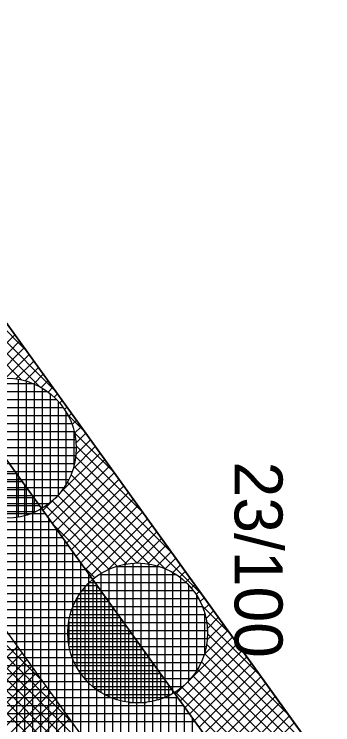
# Model space of a CAD drawing. Extents: x -565346 to -564154, y -1097386 to -1095620.
# Drawn here: x -564256.4 to -564248.42, y -1096149.79 to -1096132.03 of the extents above; entities that cross this region are included whole.
import ezdxf

# ---------------------------------------------------------------- set-up
doc = ezdxf.new("R2010")
doc.units = 0
for name, color, linetype in [('Vrstva 13', 7, 'Continuous'), ('Vrstva 40', 7, 'Continuous'), ('Vrstva 41', 7, 'Continuous'), ('Vrstva 42', 7, 'Continuous'), ('Vrstva 43', 7, 'Continuous'), ('Vrstva 44', 7, 'Continuous')]:
    doc.layers.add(name, color=color, linetype=linetype)

msp = doc.modelspace()

# ---------------------------------------------------------------- linework, layer by layer
at = {"layer": 'Vrstva 13'}
msp.add_line((-564276.21, -1096112.52), (-564239.15, -1096163.95), dxfattribs=at)
at = {"layer": 'Vrstva 41'}
msp.add_lwpolyline([(-564317.9, -1095918.68), (-564319.837, -1095918.359), (-564322.792, -1095953.471), (-564316.779, -1095990.732), (-564317.708, -1096006.365), (-564312.296, -1096047.478), (-564277.924, -1096113.563), (-564240.773, -1096165.119), (-564207.452, -1096208.029), (-564205.9, -1096206.84), (-564239.15, -1096163.95), (-564276.21, -1096112.52), (-564310.36, -1096046.86), (-564315.7, -1096006.29), (-564314.77, -1095990.63), (-564320.6, -1095954.5), (-564320.51, -1095950.21)], close=True, dxfattribs=at)
at = {"layer": 'Vrstva 42'}
for p, q in [((-564258.181, -1096138.347), (-564256.098, -1096140.431)), ((-564258.217, -1096138.595), (-564255.368, -1096141.443)), ((-564258.282, -1096138.812), (-564255.754, -1096141.34)), ((-564258.368, -1096139.01), (-564256.21, -1096141.168)), ((-564264.491, -1096139.9), (-564255.674, -1096148.717)), ((-564256.38, -1096140.039), (-564257.813, -1096141.472)), ((-564256.262, -1096140.203), (-564257.363, -1096141.304)), ((-564256.143, -1096140.367), (-564256.934, -1096141.158)), ((-564256.025, -1096140.532), (-564256.618, -1096141.125)), ((-564255.906, -1096140.696), (-564256.353, -1096141.143)), ((-564263.761, -1096140.913), (-564254.944, -1096149.729)), ((-564255.788, -1096140.861), (-564256.119, -1096141.192)), ((-564255.67, -1096141.025), (-564255.909, -1096141.265)), ((-564255.551, -1096141.189), (-564255.719, -1096141.358)), ((-564255.433, -1096141.354), (-564255.55, -1096141.471)), ((-564255.314, -1096141.518), (-564255.397, -1096141.6)), ((-564255.196, -1096141.683), (-564255.259, -1096141.746)), ((-564255.077, -1096141.847), (-564255.138, -1096141.907)), ((-564263.031, -1096141.925), (-564254.215, -1096150.742)), ((-564255.06, -1096142.034), (-564254.639, -1096142.456)), ((-564254.959, -1096142.011), (-564255.034, -1096142.086)), ((-564254.84, -1096142.176), (-564254.949, -1096142.284)), ((-564254.722, -1096142.34), (-564254.884, -1096142.502)), ((-564254.888, -1096142.49), (-564253.909, -1096143.468)), ((-564254.603, -1096142.504), (-564254.851, -1096142.752)), ((-564254.485, -1096142.669), (-564254.853, -1096143.037)), ((-564254.367, -1096142.833), (-564254.923, -1096143.39)), ((-564254.847, -1096142.813), (-564253.18, -1096144.48)), ((-564262.301, -1096142.938), (-564253.485, -1096151.754)), ((-564254.248, -1096142.998), (-564255.288, -1096144.037)), ((-564254.858, -1096143.085), (-564252.45, -1096145.492)), ((-564254.13, -1096143.162), (-564255.563, -1096144.595)), ((-564254.011, -1096143.326), (-564255.444, -1096144.759)), ((-564254.905, -1096143.321), (-564251.721, -1096146.505)), ((-564253.893, -1096143.491), (-564255.326, -1096144.924)), ((-564254.975, -1096143.533), (-564252.627, -1096145.882)), ((-564253.774, -1096143.655), (-564255.207, -1096145.088)), ((-564253.656, -1096143.82), (-564255.089, -1096145.252)), ((-564255.066, -1096143.725), (-564253.022, -1096145.769)), ((-564261.572, -1096143.951), (-564252.756, -1096152.766)), ((-564255.175, -1096143.899), (-564253.329, -1096145.745)), ((-564253.537, -1096143.984), (-564254.97, -1096145.417)), ((-564255.303, -1096144.054), (-564253.587, -1096145.77)), ((-564253.419, -1096144.148), (-564254.852, -1096145.581)), ((-564255.431, -1096144.18), (-564255.681, -1096144.431)), ((-564255.606, -1096144.317), (-564254.024, -1096145.899)), ((-564255.447, -1096144.193), (-564253.817, -1096145.822)), ((-564253.3, -1096144.313), (-564254.733, -1096145.746)), ((-564253.182, -1096144.477), (-564254.615, -1096145.91)), ((-564253.064, -1096144.642), (-564254.496, -1096146.074)), ((-564255.439, -1096144.767), (-564254.208, -1096145.997)), ((-564252.945, -1096144.806), (-564254.053, -1096145.914)), ((-564260.842, -1096144.963), (-564252.026, -1096153.779)), ((-564252.827, -1096144.97), (-564253.633, -1096145.777)), ((-564252.708, -1096145.135), (-564253.318, -1096145.745)), ((-564252.59, -1096145.299), (-564253.055, -1096145.764)), ((-564252.471, -1096145.463), (-564252.822, -1096145.814)), ((-564252.353, -1096145.628), (-564252.612, -1096145.887)), ((-564254.709, -1096145.779), (-564254.376, -1096146.113)), ((-564252.234, -1096145.792), (-564252.424, -1096145.982)), ((-564260.112, -1096145.976), (-564251.297, -1096154.791)), ((-564252.116, -1096145.957), (-564252.254, -1096146.095)), ((-564251.997, -1096146.121), (-564252.102, -1096146.225)), ((-564251.879, -1096146.285), (-564251.965, -1096146.371)), ((-564251.761, -1096146.45), (-564251.844, -1096146.533)), ((-564251.642, -1096146.614), (-564251.74, -1096146.712)), ((-564251.692, -1096146.817), (-564250.991, -1096147.517)), ((-564251.524, -1096146.779), (-564251.656, -1096146.911)), ((-564251.405, -1096146.943), (-564251.592, -1096147.13)), ((-564251.287, -1096147.107), (-564251.56, -1096147.381)), ((-564251.579, -1096147.212), (-564250.262, -1096148.529)), ((-564251.168, -1096147.272), (-564251.563, -1096147.667)), ((-564251.05, -1096147.436), (-564251.637, -1096148.023)), ((-564251.555, -1096147.519), (-564249.533, -1096149.542)), ((-564250.931, -1096147.6), (-564252.364, -1096149.033)), ((-564256.312, -1096147.832), (-564257.743, -1096149.263)), ((-564250.813, -1096147.765), (-564252.246, -1096149.198)), ((-564251.58, -1096147.777), (-564248.803, -1096150.554)), ((-564256.193, -1096147.996), (-564257.625, -1096149.427)), ((-564250.694, -1096147.929), (-564252.127, -1096149.362)), ((-564251.632, -1096148.007), (-564249.01, -1096150.63)), ((-564256.075, -1096148.16), (-564257.506, -1096149.592)), ((-564250.576, -1096148.094), (-564252.009, -1096149.527)), ((-564250.457, -1096148.258), (-564251.89, -1096149.691)), ((-564251.709, -1096148.214), (-564249.502, -1096150.42)), ((-564255.956, -1096148.325), (-564257.388, -1096149.756)), ((-564251.807, -1096148.398), (-564249.836, -1096150.369)), ((-564250.339, -1096148.422), (-564251.772, -1096149.855)), ((-564255.838, -1096148.489), (-564257.269, -1096149.92)), ((-564251.923, -1096148.566), (-564250.115, -1096150.374)), ((-564250.221, -1096148.587), (-564251.653, -1096150.02)), ((-564255.719, -1096148.654), (-564257.151, -1096150.085)), ((-564252.055, -1096148.716), (-564250.354, -1096150.417)), ((-564250.102, -1096148.751), (-564251.535, -1096150.184)), ((-564255.601, -1096148.818), (-564257.032, -1096150.249)), ((-564252.367, -1096148.97), (-564250.763, -1096150.574)), ((-564252.203, -1096148.851), (-564250.569, -1096150.486)), ((-564249.984, -1096148.916), (-564251.417, -1096150.348)), ((-564255.483, -1096148.982), (-564256.914, -1096150.414)), ((-564255.364, -1096149.147), (-564256.795, -1096150.578)), ((-564249.865, -1096149.08), (-564251.298, -1096150.513)), ((-564255.246, -1096149.311), (-564256.677, -1096150.742)), ((-564249.747, -1096149.244), (-564251.18, -1096150.677)), ((-564255.127, -1096149.475), (-564256.558, -1096150.907)), ((-564249.628, -1096149.409), (-564250.833, -1096150.614)), ((-564255.009, -1096149.64), (-564256.44, -1096151.071)), ((-564249.51, -1096149.573), (-564250.354, -1096150.417)), ((-564249.391, -1096149.738), (-564250.023, -1096150.369))]:
    msp.add_line(p, q, dxfattribs=at)
msp.add_lwpolyline([(-564322.318, -1095918.024), (-564324.311, -1095917.856), (-564327.322, -1095953.642), (-564321.3, -1095990.958), (-564322.226, -1096006.529), (-564316.652, -1096048.867), (-564298.213, -1096083.6), (-564281.777, -1096115.914), (-564244.285, -1096167.937), (-564211.109, -1096210.658), (-564209.483, -1096209.49), (-564242.801, -1096166.581), (-564280.063, -1096114.871), (-564296.384, -1096082.78), (-564314.716, -1096048.249), (-564320.218, -1096006.455), (-564319.291, -1095990.856), (-564325.309, -1095953.567)], close=True, dxfattribs=at)
at = {"layer": 'Vrstva 43'}
for p, q in [((-564264.973, -1096143.51), (-564256.344, -1096143.51)), ((-564256.33, -1096155.503), (-564256.33, -1096143.53)), ((-564264.828, -1096143.71), (-564256.2, -1096143.71)), ((-564256.13, -1096155.781), (-564256.13, -1096143.807)), ((-564264.684, -1096143.91), (-564256.056, -1096143.91)), ((-564264.54, -1096144.11), (-564255.912, -1096144.11)), ((-564255.93, -1096156.058), (-564255.93, -1096144.085)), ((-564264.396, -1096144.31), (-564255.768, -1096144.31)), ((-564264.252, -1096144.51), (-564255.624, -1096144.51)), ((-564255.73, -1096156.336), (-564255.73, -1096144.363)), ((-564255.53, -1096156.614), (-564255.53, -1096144.64)), ((-564264.108, -1096144.71), (-564255.48, -1096144.71)), ((-564263.964, -1096144.91), (-564255.336, -1096144.91)), ((-564255.33, -1096156.891), (-564255.33, -1096144.918)), ((-564263.82, -1096145.11), (-564255.191, -1096145.11)), ((-564255.13, -1096157.169), (-564255.13, -1096145.195)), ((-564263.675, -1096145.31), (-564255.047, -1096145.31)), ((-564263.531, -1096145.51), (-564254.903, -1096145.51)), ((-564254.93, -1096157.446), (-564254.93, -1096145.473)), ((-564263.387, -1096145.71), (-564254.759, -1096145.71)), ((-564254.73, -1096157.724), (-564254.73, -1096145.75)), ((-564263.243, -1096145.91), (-564254.615, -1096145.91)), ((-564263.099, -1096146.11), (-564254.471, -1096146.11)), ((-564254.53, -1096158.001), (-564254.53, -1096146.028)), ((-564254.33, -1096158.279), (-564254.33, -1096146.305)), ((-564262.955, -1096146.31), (-564254.327, -1096146.31)), ((-564262.811, -1096146.51), (-564254.183, -1096146.51)), ((-564254.13, -1096158.556), (-564254.13, -1096146.583)), ((-564262.667, -1096146.71), (-564254.038, -1096146.71)), ((-564262.522, -1096146.91), (-564253.894, -1096146.91)), ((-564253.93, -1096158.834), (-564253.93, -1096146.86)), ((-564262.378, -1096147.11), (-564253.75, -1096147.11)), ((-564253.73, -1096159.111), (-564253.73, -1096147.138)), ((-564262.234, -1096147.31), (-564253.606, -1096147.31)), ((-564262.09, -1096147.51), (-564253.462, -1096147.51)), ((-564253.53, -1096159.389), (-564253.53, -1096147.416)), ((-564261.946, -1096147.71), (-564253.318, -1096147.71)), ((-564253.33, -1096159.666), (-564253.33, -1096147.693)), ((-564261.802, -1096147.91), (-564253.174, -1096147.91)), ((-564253.13, -1096159.944), (-564253.13, -1096147.971)), ((-564261.658, -1096148.11), (-564253.03, -1096148.11)), ((-564252.93, -1096160.222), (-564252.93, -1096148.248)), ((-564261.514, -1096148.31), (-564252.885, -1096148.31)), ((-564261.369, -1096148.51), (-564252.741, -1096148.51)), ((-564252.73, -1096160.499), (-564252.73, -1096148.526)), ((-564261.225, -1096148.71), (-564252.597, -1096148.71)), ((-564261.081, -1096148.91), (-564252.453, -1096148.91)), ((-564252.53, -1096160.777), (-564252.53, -1096148.803)), ((-564260.937, -1096149.11), (-564252.309, -1096149.11)), ((-564252.33, -1096161.054), (-564252.33, -1096149.081)), ((-564260.793, -1096149.31), (-564252.165, -1096149.31)), ((-564252.13, -1096161.332), (-564252.13, -1096149.358)), ((-564260.649, -1096149.51), (-564252.021, -1096149.51)), ((-564251.93, -1096161.609), (-564251.93, -1096149.636)), ((-564260.505, -1096149.71), (-564251.877, -1096149.71))]:
    msp.add_line(p, q, dxfattribs=at)
msp.add_lwpolyline([(-564173.087, -1096301.985), (-564179.49, -1096264.63), (-564192.762, -1096228.697), (-564195.888, -1096224.348), (-564194.264, -1096223.181), (-564206.02, -1096206.88), (-564207.452, -1096208.029), (-564240.773, -1096165.119), (-564277.924, -1096113.563), (-564312.296, -1096047.478), (-564317.708, -1096006.365)], dxfattribs=at)
at = {"layer": 'Vrstva 44'}
for p, q in [((-564256.3, -1096141.152), (-564256.3, -1096144.599)), ((-564257.266, -1096141.26), (-564255.92, -1096141.26)), ((-564256.1, -1096141.197), (-564256.1, -1096144.551)), ((-564255.9, -1096141.27), (-564255.9, -1096144.479)), ((-564257.622, -1096141.46), (-564255.568, -1096141.46)), ((-564255.7, -1096141.373), (-564255.7, -1096144.378)), ((-564255.5, -1096141.51), (-564255.5, -1096144.237)), ((-564257.852, -1096141.66), (-564255.337, -1096141.66)), ((-564258.02, -1096141.86), (-564255.171, -1096141.86)), ((-564255.3, -1096141.7), (-564255.3, -1096144.052)), ((-564255.1, -1096141.969), (-564255.1, -1096143.784)), ((-564258.141, -1096142.06), (-564255.048, -1096142.06)), ((-564258.232, -1096142.26), (-564254.959, -1096142.26)), ((-564258.295, -1096142.46), (-564254.896, -1096142.46)), ((-564254.9, -1096142.446), (-564254.9, -1096143.307)), ((-564258.33, -1096142.66), (-564254.858, -1096142.66)), ((-564258.343, -1096142.86), (-564254.846, -1096142.86)), ((-564258.333, -1096143.06), (-564254.857, -1096143.06)), ((-564258.301, -1096143.26), (-564254.89, -1096143.26)), ((-564258.243, -1096143.46), (-564254.947, -1096143.46)), ((-564258.157, -1096143.66), (-564255.032, -1096143.66)), ((-564258.04, -1096143.86), (-564255.151, -1096143.86)), ((-564257.88, -1096144.06), (-564255.308, -1096144.06)), ((-564257.663, -1096144.26), (-564255.527, -1096144.26)), ((-564257.331, -1096144.46), (-564255.856, -1096144.46)), ((-564253.43, -1096145.75), (-564253.43, -1096149.239)), ((-564253.23, -1096145.748), (-564253.23, -1096149.242)), ((-564253.03, -1096145.769), (-564253.03, -1096149.223)), ((-564254.03, -1096145.904), (-564254.03, -1096149.086)), ((-564253.838, -1096145.83), (-564252.769, -1096145.83)), ((-564253.83, -1096145.827), (-564253.83, -1096149.163)), ((-564253.63, -1096145.776), (-564253.63, -1096149.213)), ((-564252.83, -1096145.812), (-564252.83, -1096149.178)), ((-564252.63, -1096145.881), (-564252.63, -1096149.107)), ((-564254.26, -1096146.03), (-564252.349, -1096146.03)), ((-564254.23, -1096146.01), (-564254.23, -1096148.979)), ((-564252.43, -1096145.982), (-564252.43, -1096149.009)), ((-564252.23, -1096146.116), (-564252.23, -1096148.874)), ((-564254.513, -1096146.23), (-564252.098, -1096146.23)), ((-564254.43, -1096146.157), (-564254.43, -1096148.833)), ((-564252.03, -1096146.299), (-564252.03, -1096148.692)), ((-564254.692, -1096146.43), (-564251.919, -1096146.43)), ((-564254.63, -1096146.353), (-564254.63, -1096148.638)), ((-564254.83, -1096146.639), (-564254.83, -1096148.353)), ((-564254.825, -1096146.63), (-564251.785, -1096146.63)), ((-564251.83, -1096146.557), (-564251.83, -1096148.434)), ((-564254.922, -1096146.83), (-564251.688, -1096146.83)), ((-564251.63, -1096146.994), (-564251.63, -1096147.995)), ((-564254.991, -1096147.03), (-564251.62, -1096147.03)), ((-564255.035, -1096147.23), (-564251.577, -1096147.23)), ((-564255.03, -1096147.205), (-564255.03, -1096147.781)), ((-564255.053, -1096147.43), (-564251.557, -1096147.43)), ((-564255.048, -1096147.63), (-564251.561, -1096147.63)), ((-564255.021, -1096147.83), (-564251.589, -1096147.83)), ((-564254.97, -1096148.03), (-564251.641, -1096148.03)), ((-564254.893, -1096148.23), (-564251.718, -1096148.23)), ((-564254.782, -1096148.43), (-564251.827, -1096148.43)), ((-564254.637, -1096148.63), (-564251.976, -1096148.63)), ((-564254.434, -1096148.83), (-564252.177, -1096148.83)), ((-564254.143, -1096149.03), (-564252.469, -1096149.03)), ((-564253.53, -1096149.23), (-564253.092, -1096149.23))]:
    msp.add_line(p, q, dxfattribs=at)
for centre in [(-564256.595, -1096142.875), (-564253.305, -1096147.495)]:
    msp.add_circle(centre, 1.75, dxfattribs=at)

# ---------------------------------------------------------------- texts
at = {"layer": 'Vrstva 40'}
msp.add_text('23/100', height=1.2, rotation=270, dxfattribs=at).set_placement((-564250.88, -1096143.21))

doc.saveas('drawing.dxf')
